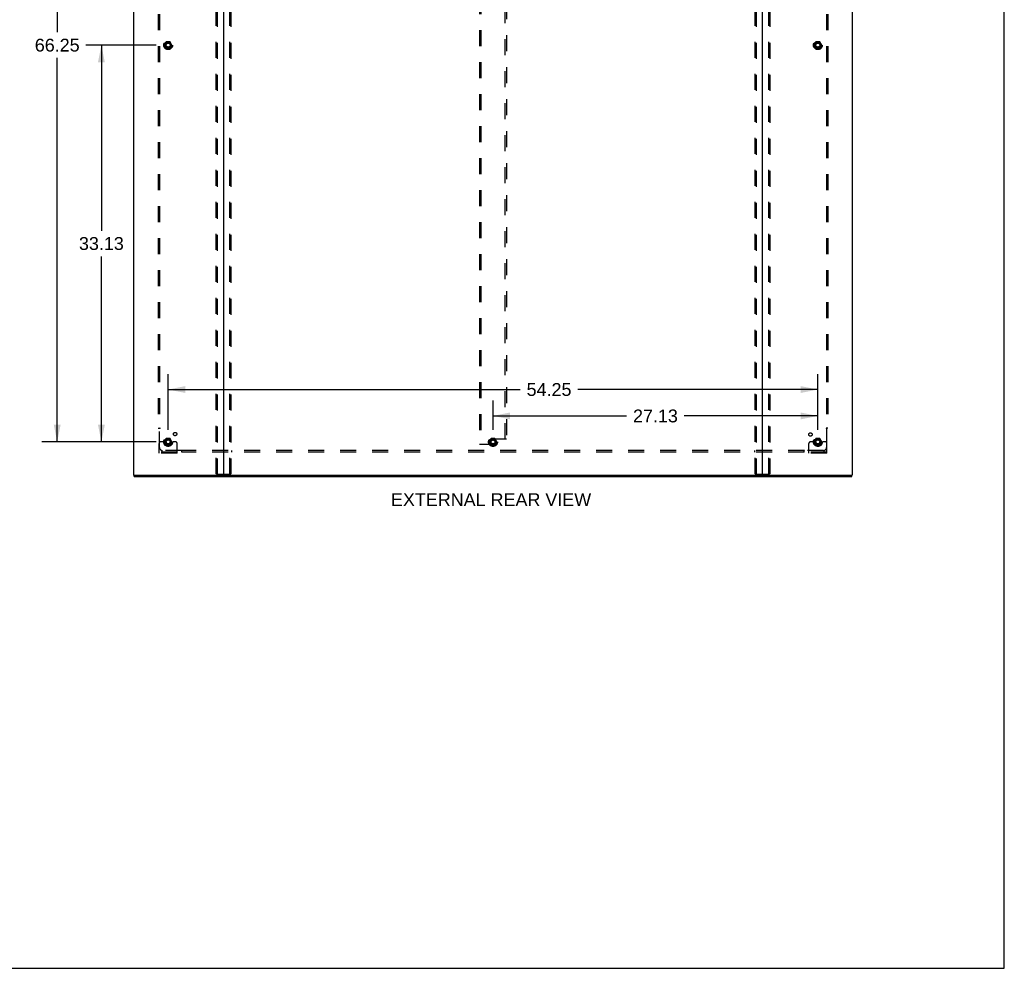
# Model space of a CAD drawing. Header units: inches. Extents: x 0 to 243, y 0 to 157.
# Tile 263 of 284: x 161 to 243, y 0 to 79. Entities that reach past the tile are written whole.
import ezdxf

# ---------------------------------------------------------------- set-up
doc = ezdxf.new("R2010")
doc.units = ezdxf.units.IN
doc.header["$LTSCALE"] = 13.357143
doc.header["$MEASUREMENT"] = 0
doc.linetypes.add('HIDDEN', pattern=[0.2, 0.1, -0.1])
doc.layers.get('0').update_dxf_attribs({"linetype": 'CONTINUOUS'})
for name, color, linetype in [('DEFAULT_2', 8, 'HIDDEN'), ('DIMENSIONS', 7, 'CONTINUOUS'), ('SUBPANEL', 7, 'CONTINUOUS')]:
    doc.layers.add(name, color=color, linetype=linetype)
doc.styles.get("Standard").update_dxf_attribs({"font": 'arial.ttf'})
doc.dimstyles.new('DIMSTYLE_1', dxfattribs={"dimtxt": 1.071429, "dimasz": 1.428571, "dimexe": 0.09, "dimexo": 0.07, "dimgap": 0.0375, "dimtad": 0, "dimtih": 1, "dimtoh": 1, "dimzin": 4, "dimdsep": 46, "dimtxsty": 'Standard', "dimblk": '_FILLED', "dimblk1": '_FILLED', "dimblk2": '_FILLED', "dimcen": 0.09, "dimadec": 3, "dimazin": 1, "dimtfac": 1, "dimtdec": 3, "dimtofl": 0, "dimtmove": 0, "dimatfit": 3, "dimldrblk": '_FILLED', "dimfxl": 0, "dimtolj": 1, "dimtzin": 4, "dimarcsym": 0})

# ---------------------------------------------------------------- blocks, each defined once
blk = doc.blocks.new('_FILLED')
at = {"color": 0, "linetype": 'ByBlock'}
blk.add_solid([(0, 0), (-1, 0.2), (-1, -0.2)], dxfattribs=at)
blk = doc.blocks.new('*D1')
at = {"layer": 'DIMENSIONS', "color": 2, "linetype": 'Continuous'}
for p, q in [((172.042, 77.071), (166.184, 77.071)), ((167.47, 77.071), (167.47, 61.58)), ((167.47, 43.946), (167.47, 59.438)), ((172.042, 43.946), (166.184, 43.946))]:
    blk.add_line(p, q, dxfattribs=at)
at = {"layer": 'DIMENSIONS', "color": 2, "linetype": 'Continuous', "xscale": 1.4285714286, "yscale": 1.4285714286, "zscale": 1.4285714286}
for p, rotation in [((167.47, 77.071), 90), ((167.47, 43.946), 270)]:
    blk.add_blockref('_FILLED', p, dxfattribs=dict(at, rotation=rotation))
at = {"layer": 'DIMENSIONS', "color": 2, "linetype": 'Continuous', "insert": (167.47, 61.045), "char_height": 1.0714, "width": 3.74403, "attachment_point": 2, "line_spacing_factor": 0.9}
blk.add_mtext('33.13', dxfattribs=at)
blk = doc.blocks.new('*D2')
at = {"layer": 'DIMENSIONS', "color": 2, "linetype": 'Continuous'}
for p, q in [((172.042, 110.196), (162.495, 110.196)), ((163.781, 110.196), (163.781, 78.143)), ((163.781, 43.946), (163.781, 76)), ((172.042, 43.946), (162.495, 43.946))]:
    blk.add_line(p, q, dxfattribs=at)
at = {"layer": 'DIMENSIONS', "color": 2, "linetype": 'Continuous', "xscale": 1.4285714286, "yscale": 1.4285714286, "zscale": 1.4285714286}
for p, rotation in [((163.781, 110.196), 90), ((163.781, 43.946), 270)]:
    blk.add_blockref('_FILLED', p, dxfattribs=dict(at, rotation=rotation))
at = {"layer": 'DIMENSIONS', "color": 2, "linetype": 'Continuous', "insert": (163.781, 77.607), "char_height": 1.0714, "width": 3.74403, "attachment_point": 2, "line_spacing_factor": 0.9}
blk.add_mtext('66.25', dxfattribs=at)
blk = doc.blocks.new('*D3')
at = {"layer": 'DIMENSIONS', "color": 2, "linetype": 'Continuous'}
for p, q in [((173.042, 44.946), (173.042, 49.606)), ((227.292, 44.946), (227.292, 49.606)), ((173.042, 48.32), (202.437, 48.32)), ((227.292, 48.32), (207.252, 48.32))]:
    blk.add_line(p, q, dxfattribs=at)
at = {"layer": 'DIMENSIONS', "color": 2, "linetype": 'Continuous', "xscale": 1.4285714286, "yscale": 1.4285714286, "zscale": 1.4285714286, "rotation": 180}
blk.add_blockref('_FILLED', (173.042, 48.32), dxfattribs=at)
at = {"layer": 'DIMENSIONS', "color": 2, "linetype": 'Continuous', "xscale": 1.4285714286, "yscale": 1.4285714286, "zscale": 1.4285714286}
blk.add_blockref('_FILLED', (227.292, 48.32), dxfattribs=at)
at = {"layer": 'DIMENSIONS', "color": 2, "linetype": 'Continuous', "insert": (204.845, 48.856), "char_height": 1.0714, "width": 3.74403, "attachment_point": 2, "line_spacing_factor": 0.9}
blk.add_mtext('54.25', dxfattribs=at)
blk = doc.blocks.new('*D4')
at = {"layer": 'DIMENSIONS', "color": 2, "linetype": 'Continuous'}
for p, q in [((200.167, 44.946), (200.167, 47.4)), ((227.292, 44.946), (227.292, 47.4)), ((200.167, 46.115), (211.322, 46.115)), ((227.292, 46.115), (216.137, 46.115))]:
    blk.add_line(p, q, dxfattribs=at)
at = {"layer": 'DIMENSIONS', "color": 2, "linetype": 'Continuous', "xscale": 1.4285714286, "yscale": 1.4285714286, "zscale": 1.4285714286, "rotation": 180}
blk.add_blockref('_FILLED', (200.167, 46.115), dxfattribs=at)
at = {"layer": 'DIMENSIONS', "color": 2, "linetype": 'Continuous', "xscale": 1.4285714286, "yscale": 1.4285714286, "zscale": 1.4285714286}
blk.add_blockref('_FILLED', (227.292, 46.115), dxfattribs=at)
at = {"layer": 'DIMENSIONS', "color": 2, "linetype": 'Continuous', "insert": (213.729, 46.65), "char_height": 1.0714, "width": 3.74403, "attachment_point": 2, "line_spacing_factor": 0.9}
blk.add_mtext('27.13', dxfattribs=at)

msp = doc.modelspace()

# ---------------------------------------------------------------- linework, layer by layer
at = {"color": 7, "linetype": 'Continuous'}
for p, q in [((242.857, 0), (242.857, 157.143)), ((170.219, 41.071), (170.219, 41.175)), ((230.115, 41.071), (230.115, 41.175)), ((170.219, 41.071), (230.115, 41.071)), ((0, 0), (242.857, 0))]:
    msp.add_line(p, q, dxfattribs=at)
at = {"color": 3, "linetype": 'Continuous'}
for p, q in [((170.167, 41.175), (170.167, 117.705)), ((177.667, 117.722), (177.667, 41.205)), ((222.667, 41.205), (222.667, 117.722)), ((230.167, 117.705), (230.167, 41.175)), ((170.167, 41.175), (230.167, 41.175))]:
    msp.add_line(p, q, dxfattribs=at)
for centre, radius, start, end in [((177.636, 41.206), 0.031, 270, 360), ((177.697, 41.205), 0.03, 180, 270), ((222.637, 41.205), 0.03, 270, 360), ((222.698, 41.206), 0.031, 180, 270)]:
    msp.add_arc(centre, radius, start, end, dxfattribs=at)
at = {"layer": 'DEFAULT_2', "color": 8, "linetype": 'HIDDEN'}
for p, q in [((177.063, 41.289), (177.063, 117.347)), ((177.136, 117.347), (177.136, 41.289)), ((178.197, 41.289), (178.197, 117.347)), ((178.271, 117.347), (178.271, 41.289)), ((222.063, 41.289), (222.063, 117.347)), ((222.136, 117.347), (222.136, 41.289)), ((223.197, 41.289), (223.197, 117.347)), ((223.271, 117.347), (223.271, 41.289)), ((199.042, 110.384), (199.042, 43.759)), ((199.146, 110.384), (199.146, 43.759)), ((201.188, 44.175), (201.188, 109.968)), ((201.292, 109.968), (201.292, 44.175)), ((172.879, 77.344), (172.724, 77.076)), ((173.196, 77.349), (172.887, 77.349)), ((173.359, 77.076), (173.205, 77.344)), ((227.129, 77.344), (226.974, 77.076)), ((227.446, 77.349), (227.137, 77.349)), ((227.609, 77.076), (227.455, 77.344)), ((172.724, 77.066), (172.879, 76.799)), ((173.196, 76.794), (172.887, 76.794)), ((173.205, 76.799), (173.359, 77.066)), ((226.974, 77.066), (227.129, 76.799)), ((227.446, 76.794), (227.137, 76.794)), ((227.455, 76.799), (227.609, 77.066)), ((172.292, 42.999), (172.292, 43.821)), ((172.506, 43.946), (172.417, 43.946)), ((172.627, 43.946), (172.506, 43.946)), ((172.867, 43.946), (172.627, 43.946)), ((172.879, 44.219), (172.724, 43.951)), ((172.724, 43.941), (172.879, 43.674)), ((173.196, 44.224), (172.887, 44.224)), ((173.196, 43.669), (172.887, 43.669)), ((173.359, 43.951), (173.205, 44.219)), ((173.205, 43.674), (173.359, 43.941)), ((173.217, 43.946), (173.456, 43.946)), ((173.578, 43.946), (173.456, 43.946)), ((173.667, 43.946), (173.578, 43.946)), ((173.792, 42.999), (173.792, 43.821)), ((199.042, 43.759), (199.146, 43.759)), ((199.146, 43.759), (199.938, 43.759)), ((200.004, 44.219), (199.849, 43.951)), ((199.849, 43.941), (200.004, 43.674)), ((200.001, 43.821), (200.001, 44.112)), ((200.321, 44.224), (200.012, 44.224)), ((200.321, 43.669), (200.012, 43.669)), ((201.188, 44.175), (200.063, 44.175)), ((200.484, 43.951), (200.33, 44.219)), ((200.33, 43.674), (200.484, 43.941)), ((201.292, 44.175), (201.188, 44.175)), ((226.542, 42.999), (226.542, 43.821)), ((226.756, 43.946), (226.667, 43.946)), ((226.877, 43.946), (226.756, 43.946)), ((227.117, 43.946), (226.877, 43.946)), ((227.129, 44.219), (226.974, 43.951)), ((226.974, 43.941), (227.129, 43.674)), ((227.446, 44.224), (227.137, 44.224)), ((227.446, 43.669), (227.137, 43.669)), ((227.609, 43.951), (227.455, 44.219)), ((227.455, 43.674), (227.609, 43.941)), ((227.467, 43.946), (227.706, 43.946)), ((227.828, 43.946), (227.706, 43.946)), ((227.917, 43.946), (227.828, 43.946)), ((228.042, 42.999), (228.042, 43.821)), ((173.792, 43.103), (172.292, 43.103)), ((173.792, 42.999), (172.292, 42.999)), ((172.539, 42.999), (172.539, 43.103)), ((172.795, 42.999), (172.795, 43.103)), ((173.289, 42.999), (173.289, 43.103)), ((173.545, 42.999), (173.545, 43.103)), ((228.042, 43.103), (226.542, 43.103)), ((228.042, 42.999), (226.542, 42.999)), ((226.789, 42.999), (226.789, 43.103)), ((227.045, 42.999), (227.045, 43.103)), ((227.539, 42.999), (227.539, 43.103)), ((227.795, 42.999), (227.795, 43.103)), ((177.084, 41.259), (178.249, 41.259)), ((222.084, 41.259), (223.249, 41.259))]:
    msp.add_line(p, q, dxfattribs=at)
for points in [[(177.084, 41.259), (177.078, 41.26), (177.073, 41.263), (177.069, 41.268), (177.066, 41.274), (177.064, 41.281), (177.063, 41.289)], [(177.136, 41.289), (177.137, 41.281), (177.139, 41.274), (177.143, 41.268), (177.147, 41.263), (177.152, 41.26), (177.158, 41.259)], [(178.176, 41.259), (178.182, 41.26), (178.186, 41.263), (178.191, 41.268), (178.194, 41.274), (178.196, 41.281), (178.197, 41.289)], [(178.271, 41.289), (178.27, 41.281), (178.268, 41.274), (178.264, 41.268), (178.26, 41.263), (178.255, 41.26), (178.249, 41.259)], [(222.084, 41.259), (222.078, 41.26), (222.073, 41.263), (222.069, 41.268), (222.066, 41.274), (222.064, 41.281), (222.063, 41.289)], [(222.136, 41.289), (222.137, 41.281), (222.139, 41.274), (222.143, 41.268), (222.147, 41.263), (222.152, 41.26), (222.158, 41.259)], [(223.176, 41.259), (223.182, 41.26), (223.186, 41.263), (223.191, 41.268), (223.194, 41.274), (223.196, 41.281), (223.197, 41.289)], [(223.271, 41.289), (223.27, 41.281), (223.268, 41.274), (223.264, 41.268), (223.26, 41.263), (223.255, 41.26), (223.249, 41.259)]]:
    msp.add_lwpolyline(points, dxfattribs=at)
for centre, radius in [((173.042, 77.071), 0.372), ((173.042, 77.071), 0.356), ((173.042, 77.071), 0.312), ((227.292, 77.071), 0.372), ((227.292, 77.071), 0.356), ((227.292, 77.071), 0.312), ((173.042, 77.071), 0.204), ((173.042, 77.071), 0.188), ((173.042, 77.071), 0.183), ((173.042, 77.071), 0.165), ((227.292, 77.071), 0.204), ((227.292, 77.071), 0.188), ((227.292, 77.071), 0.183), ((227.292, 77.071), 0.165), ((173.042, 43.946), 0.372), ((173.042, 43.946), 0.356), ((173.042, 43.946), 0.312), ((173.042, 43.946), 0.204), ((173.042, 43.946), 0.188), ((173.042, 43.946), 0.183), ((173.042, 43.946), 0.165), ((200.167, 43.946), 0.372), ((200.167, 43.946), 0.356), ((200.167, 43.946), 0.312), ((200.167, 43.946), 0.204), ((200.167, 43.946), 0.188), ((200.167, 43.946), 0.183), ((200.167, 43.946), 0.165), ((227.292, 43.946), 0.372), ((227.292, 43.946), 0.356), ((227.292, 43.946), 0.312), ((227.292, 43.946), 0.204), ((227.292, 43.946), 0.188), ((227.292, 43.946), 0.183), ((227.292, 43.946), 0.165)]:
    msp.add_circle(centre, radius, dxfattribs=at)
for centre, radius, start, end in [((172.887, 77.339), 0.01, 90.01235, 149.98915), ((173.196, 77.339), 0.01, 30.01204, 89.98872), ((227.137, 77.339), 0.01, 90.01235, 149.98915), ((227.446, 77.339), 0.01, 30.01204, 89.98872), ((172.733, 77.071), 0.01, 150.01268, 209.98829), ((172.887, 76.804), 0.01, 210.01204, 269.98872), ((173.196, 76.804), 0.01, 270.01235, 329.98915), ((173.351, 77.071), 0.01, 330.01268, 29.98829), ((226.983, 77.071), 0.01, 150.01268, 209.98829), ((227.137, 76.804), 0.01, 210.01204, 269.98872), ((227.446, 76.804), 0.01, 270.01235, 329.98915), ((227.601, 77.071), 0.01, 330.01268, 29.98829), ((172.417, 43.821), 0.125, 90, 180), ((172.733, 43.946), 0.01, 150.01268, 209.98829), ((173.042, 43.946), 0.175, 180, 360), ((172.887, 44.214), 0.01, 90.01235, 149.98915), ((172.887, 43.679), 0.01, 210.01204, 269.98872), ((173.196, 44.214), 0.01, 30.01204, 89.98872), ((173.196, 43.679), 0.01, 270.01235, 329.98915), ((173.351, 43.946), 0.01, 330.01268, 29.98829), ((173.667, 43.821), 0.125, 0, 90), ((199.858, 43.946), 0.01, 150.01268, 209.98829), ((199.938, 43.821), 0.0625, 270, 360), ((200.063, 44.112), 0.0625, 90, 180), ((200.012, 44.214), 0.01, 90.01235, 149.98915), ((200.012, 43.679), 0.01, 210.01204, 269.98872), ((200.321, 44.214), 0.01, 30.01204, 89.98872), ((200.321, 43.679), 0.01, 270.01235, 329.98915), ((200.476, 43.946), 0.01, 330.01268, 29.98829), ((226.667, 43.821), 0.125, 90, 180), ((226.983, 43.946), 0.01, 150.01268, 209.98829), ((227.292, 43.946), 0.175, 180, 360), ((227.137, 44.214), 0.01, 90.01235, 149.98915), ((227.137, 43.679), 0.01, 210.01204, 269.98872), ((227.446, 44.214), 0.01, 30.01204, 89.98872), ((227.446, 43.679), 0.01, 270.01235, 329.98915), ((227.601, 43.946), 0.01, 330.01268, 29.98829), ((227.917, 43.821), 0.125, 0, 90)]:
    msp.add_arc(centre, radius, start, end, dxfattribs=at)
at = {"layer": 'SUBPANEL', "color": 8, "linetype": 'HIDDEN'}
for p, q in [((172.198, 109.04), (172.198, 45.103)), ((172.323, 109.04), (172.323, 45.103)), ((228.01, 109.04), (228.01, 45.103)), ((228.135, 109.04), (228.135, 45.103)), ((172.198, 49.228), (172.323, 49.228)), ((228.135, 49.228), (228.01, 49.228)), ((172.198, 45.103), (172.364, 45.103)), ((172.304, 45.086), (172.311, 45.079)), ((172.323, 43.478), (172.323, 45.067)), ((228.135, 45.103), (227.97, 45.103)), ((228.01, 45.067), (228.01, 43.478)), ((174.163, 43.228), (172.573, 43.228)), ((174.198, 43.103), (174.198, 43.269)), ((226.135, 43.228), (174.198, 43.228)), ((226.135, 43.103), (174.198, 43.103)), ((178.323, 43.228), (178.323, 43.103)), ((222.01, 43.228), (222.01, 43.103)), ((226.135, 43.103), (226.135, 43.269)), ((226.152, 43.209), (226.159, 43.215)), ((227.76, 43.228), (226.171, 43.228))]:
    msp.add_line(p, q, dxfattribs=at)
for points in [[(172.284, 45.103), (172.287, 45.101), (172.289, 45.1), (172.291, 45.098), (172.293, 45.096), (172.295, 45.095), (172.296, 45.093), (172.298, 45.092), (172.3, 45.09), (172.301, 45.089), (172.303, 45.087), (172.304, 45.086)], [(172.311, 45.079), (172.313, 45.077), (172.314, 45.075), (172.316, 45.074), (172.318, 45.072), (172.32, 45.07), (172.321, 45.069), (172.323, 45.067)], [(172.342, 45.08), (172.338, 45.078), (172.335, 45.076), (172.333, 45.075), (172.331, 45.073), (172.329, 45.072), (172.327, 45.07), (172.325, 45.069), (172.323, 45.067)], [(172.364, 45.103), (172.363, 45.101), (172.362, 45.099), (172.362, 45.098), (172.361, 45.096), (172.36, 45.094), (172.358, 45.093), (172.357, 45.091), (172.355, 45.09), (172.354, 45.088), (172.352, 45.087), (172.35, 45.086), (172.349, 45.084), (172.347, 45.083), (172.344, 45.082), (172.342, 45.08)], [(227.97, 45.103), (227.97, 45.101), (227.971, 45.099), (227.972, 45.098), (227.973, 45.096), (227.974, 45.094), (227.975, 45.093), (227.976, 45.091), (227.978, 45.09), (227.98, 45.088), (227.981, 45.087), (227.983, 45.086), (227.985, 45.084), (227.987, 45.083), (227.989, 45.082), (227.991, 45.08), (227.996, 45.078)], [(227.996, 45.078), (227.998, 45.076), (228, 45.075), (228.003, 45.073), (228.005, 45.072), (228.007, 45.07), (228.009, 45.069), (228.01, 45.067)], [(228.029, 45.086), (228.023, 45.079), (228.021, 45.077), (228.019, 45.075), (228.017, 45.074), (228.015, 45.072), (228.014, 45.07), (228.012, 45.069), (228.01, 45.067)], [(228.049, 45.103), (228.047, 45.101), (228.045, 45.1), (228.043, 45.098), (228.041, 45.096), (228.039, 45.095), (228.037, 45.093), (228.035, 45.092), (228.034, 45.09), (228.032, 45.089), (228.031, 45.087), (228.029, 45.086)], [(174.173, 43.242), (174.171, 43.24), (174.17, 43.238), (174.168, 43.235), (174.167, 43.233), (174.165, 43.231), (174.164, 43.229), (174.163, 43.228)], [(174.181, 43.209), (174.174, 43.215), (174.173, 43.217), (174.171, 43.219), (174.169, 43.221), (174.167, 43.223), (174.166, 43.225), (174.164, 43.226), (174.163, 43.228)], [(174.198, 43.269), (174.196, 43.268), (174.194, 43.267), (174.193, 43.266), (174.191, 43.265), (174.19, 43.264), (174.188, 43.263), (174.187, 43.262), (174.185, 43.26), (174.184, 43.259), (174.182, 43.257), (174.181, 43.255), (174.18, 43.253), (174.178, 43.251), (174.177, 43.249), (174.176, 43.247), (174.173, 43.242)], [(174.198, 43.189), (174.196, 43.191), (174.195, 43.193), (174.193, 43.196), (174.192, 43.197), (174.19, 43.199), (174.189, 43.201), (174.187, 43.203), (174.185, 43.204), (174.184, 43.206), (174.182, 43.207), (174.181, 43.209)], [(226.135, 43.269), (226.137, 43.268), (226.139, 43.267), (226.141, 43.266), (226.142, 43.265), (226.144, 43.264), (226.145, 43.263), (226.147, 43.262), (226.148, 43.26), (226.15, 43.259), (226.151, 43.257), (226.153, 43.255), (226.154, 43.253), (226.155, 43.251), (226.157, 43.249), (226.158, 43.247)], [(226.135, 43.189), (226.137, 43.191), (226.139, 43.193), (226.14, 43.196), (226.142, 43.197), (226.143, 43.199), (226.145, 43.201), (226.146, 43.203), (226.148, 43.204), (226.149, 43.206), (226.151, 43.207), (226.152, 43.209)], [(226.158, 43.247), (226.161, 43.242), (226.162, 43.24), (226.164, 43.238), (226.165, 43.235), (226.166, 43.233), (226.168, 43.231), (226.169, 43.229), (226.171, 43.228)], [(226.159, 43.215), (226.161, 43.217), (226.163, 43.219), (226.165, 43.221), (226.166, 43.223), (226.168, 43.225), (226.169, 43.226), (226.171, 43.228)]]:
    msp.add_lwpolyline(points, dxfattribs=at)
for centre, radius in [((173.042, 77.071), 0.25), ((227.292, 77.071), 0.25), ((173.622, 44.602), 0.141), ((226.673, 44.565), 0.141), ((173.042, 43.946), 0.25), ((200.167, 43.946), 0.25), ((227.292, 43.946), 0.25)]:
    msp.add_circle(centre, radius, dxfattribs=at)
for centre, start, end in [((172.573, 43.478), 180, 270), ((227.76, 43.478), 270, 360)]:
    msp.add_arc(centre, 0.25, start, end, dxfattribs=at)

# ---------------------------------------------------------------- texts
at = {"layer": 'DIMENSIONS', "color": 2, "linetype": 'Continuous', "insert": (200.006, 39.663), "char_height": 1.07143, "width": 16.68083, "attachment_point": 2, "line_spacing_factor": 0.9}
msp.add_mtext('EXTERNAL REAR VIEW', dxfattribs=at)

# ---------------------------------------------------------------- dimensions: what is measured, and where the dimension line sits
at = {"layer": 'DIMENSIONS', "color": 2, "linetype": 'Continuous'}
for base, p1, p2, angle, picture, middle in [((163.781, 43.946), (172.112, 110.196), (172.112, 43.946), 270, '*D2', (163.777, 77.065)), ((167.469537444, 77.071449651), (172.111728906, 43.946449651), (172.111728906, 77.071449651), 90, '*D1', (167.46726859, 60.502977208)), ((173.042, 48.32), (227.292, 44.876), (173.042, 44.876), 180, '*D3', (204.844, 48.314)), ((200.166728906, 46.114730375), (227.291728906, 47.47044466), (200.166728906, 47.47044466), 180, '*D4', (213.715004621, 46.108755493))]:
    dim = msp.add_linear_dim(base=base, p1=p1, p2=p2, angle=angle, dimstyle='DIMSTYLE_1', dxfattribs=at)
    dim.commit()
    dim.dimension.update_dxf_attribs({"geometry": picture, "text_midpoint": middle, "dimtype": 160})

doc.saveas('drawing.dxf')
